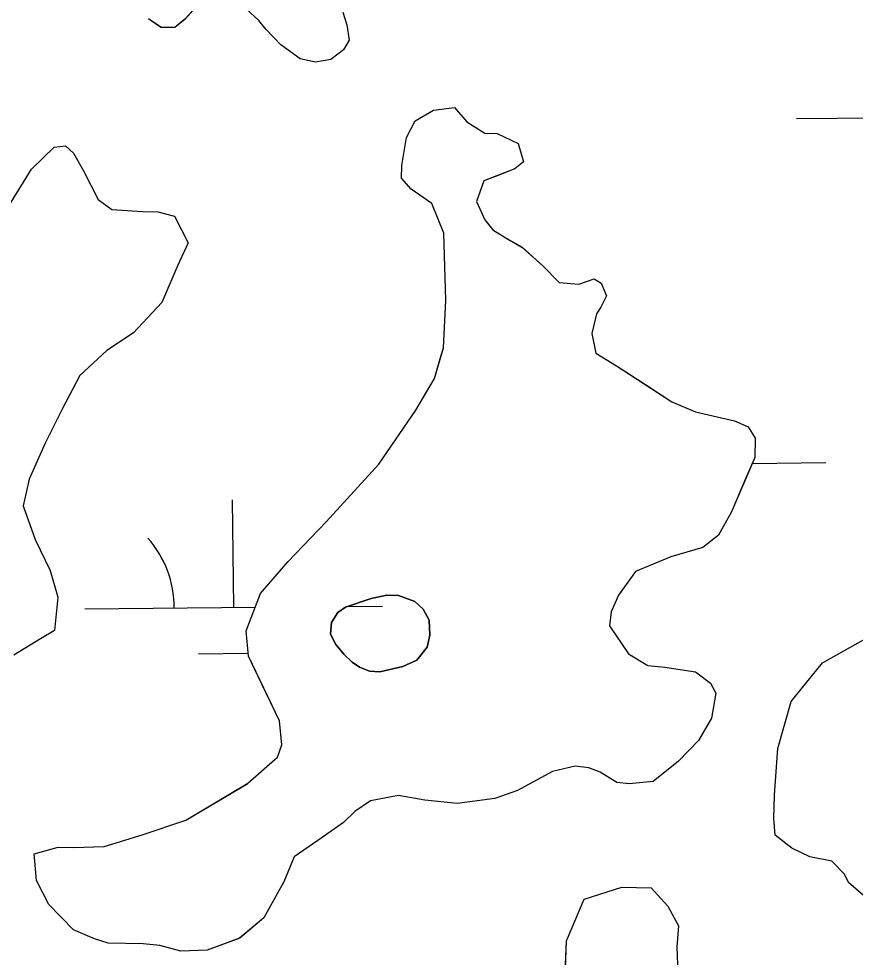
# Model space of a CAD drawing. Extents: x 3734862 to 3772949, y 391520 to 417239.
# Drawn here: x 3745904.8 to 3746185.3, y 412281.4 to 412596.1 of the extents above; entities that cross this region are included whole.
import ezdxf

# ---------------------------------------------------------------- set-up
doc = ezdxf.new("R2010")
doc.units = 0
doc.layers.add('V-TOPO-SHOR', color=7, linetype='Continuous')
doc.layers.add('V-WETL-SWMP', color=7, linetype='Continuous')

msp = doc.modelspace()

# ---------------------------------------------------------------- linework, layer by layer
at = {"layer": 'V-TOPO-SHOR'}
for points in [[(3745964.3, 412600.09), (3745960.48, 412595.94), (3745957.16, 412593.18), (3745952.47, 412593.26), (3745948.3, 412596.14)], [(3746013.47, 412598.35), (3746014.81, 412594.11), (3746015.66, 412588.94), (3746013.74, 412585.69), (3746009.47, 412582.48), (3746004.3, 412581.63), (3745999.16, 412582.65), (3745992.68, 412587.44), (3745987.61, 412592.68), (3745985.31, 412595.53), (3745981.16, 412599.35)], [(3746083.83, 412343.69), (3746072.01, 412337.32), (3746064.46, 412334.64), (3746051.79, 412332.97), (3746041.03, 412334.08), (3746032.15, 412335.63), (3746022.75, 412333.91), (3746017.53, 412330.24), (3746013.72, 412326.56), (3746006.61, 412321.52), (3745997.14, 412315.11), (3745993.72, 412306.74), (3745986.96, 412294.66), (3745978.88, 412287.77), (3745968.04, 412283.73), (3745959.13, 412283.4), (3745952.14, 412285.39), (3745946.52, 412285.95), (3745934.81, 412286.14), (3745930.15, 412287.62), (3745923.17, 412290.55), (3745914.87, 412299.12), (3745910.79, 412307.15), (3745909.99, 412316.07), (3745917.99, 412318.28), (3745923.15, 412318.2), (3745933.46, 412318.5), (3745946.18, 412322.51), (3745960.79, 412327.42), (3745981.6, 412339.73), (3745991.59, 412348.48), (3745993.06, 412352.67), (3745992.26, 412360.65), (3745985, 412375.76), (3745981.83, 412382.38), (3745981.03, 412390.82), (3745985.93, 412403.4), (3745995, 412414.02), (3746007.87, 412427.4), (3746025.53, 412446.8), (3746038, 412464.87), (3746044.27, 412475.54), (3746046.26, 412482.54), (3746047.25, 412485.8), (3746047.98, 412501.72), (3746047.41, 412524.23), (3746043.35, 412534.13), (3746036.4, 412538.93), (3746033.18, 412542.73), (3746033.25, 412546.95), (3746034.81, 412556.3), (3746037.71, 412561.87), (3746043.87, 412565.52), (3746050.91, 412566.35), (3746055.05, 412561.59), (3746061.08, 412557.74), (3746065.29, 412557.67), (3746072.27, 412554.28), (3746074.04, 412548.16), (3746071.19, 412545.86), (3746065.53, 412543.61), (3746060.82, 412541.82), (3746058.36, 412534.83), (3746061.07, 412528.69), (3746063.83, 412525.36), (3746068.47, 412522.48), (3746073.58, 412519.58), (3746080.5, 412513.38), (3746086.03, 412507.67), (3746092.58, 412507.09), (3746097.77, 412508.88), (3746100.09, 412507.44), (3746101.89, 412503.19), (3746099.96, 412499.47), (3746098.51, 412497.15), (3746097, 412490.62), (3746098.3, 412484.04), (3746105.26, 412479.7), (3746115, 412473.45), (3746123.81, 412467.69), (3746131.72, 412464.28), (3746144.79, 412461.25), (3746149.44, 412459.3), (3746151.72, 412455.52), (3746151.62, 412448.96), (3746148.21, 412441.05), (3746143.82, 412430.81), (3746139.48, 412422.91), (3746134.25, 412418.78), (3746123.43, 412415.68), (3746111.63, 412410.72), (3746105.88, 412402.84), (3746103.45, 412397.26), (3746102.9, 412392.58), (3746109.3, 412383.11), (3746115.8, 412379.25), (3746121.42, 412378.69), (3746131.7, 412377.12), (3746136.79, 412373.29), (3746138.61, 412369.98), (3746137.07, 412361.57)], [(3745901.35, 412533.17), (3745909.06, 412545.7), (3745916.67, 412553.07), (3745920.43, 412553.48), (3745923.2, 412551.09), (3745926.39, 412545.41), (3745931.38, 412535.49), (3745936.01, 412532.14), (3745946.31, 412531.5), (3745951.46, 412531.42), (3745957.06, 412529.92), (3745961.6, 412520.94), (3745958.2, 412513.5), (3745952.84, 412500.94), (3745943.3, 412490.78), (3745934.3, 412484.84), (3745925.27, 412476.55), (3745919.46, 412465.4), (3745913.65, 412453.78), (3745908.29, 412441.68), (3745906.28, 412432.81), (3745910.31, 412421.5), (3745915.29, 412411.11), (3745917.96, 412402.16), (3745916.84, 412390.93), (3745912.11, 412388.2), (3745903.11, 412382.72)], [(3746025.88, 412377.16), (3746033.62, 412378.89), (3746038.34, 412381.06), (3746041.73, 412385.39), (3746042.67, 412389.38), (3746042.46, 412394.46), (3746040.47, 412398.1), (3746037.68, 412400.68), (3746032.15, 412402.72), (3746028.25, 412402.79), (3746022.96, 412401.7), (3746014.43, 412398.82), (3746011.86, 412397), (3746009.66, 412393.62), (3746009.3, 412389.73), (3746011.1, 412386.28), (3746013.78, 412383.02), (3746016.66, 412380.34), (3746019.07, 412378.64), (3746022.47, 412377.31), (3746025.88, 412377.16)], [(3746188.11, 412302.16), (3746183.03, 412306.46), (3746181.67, 412309.29), (3746177.52, 412313.58), (3746170.05, 412315.1), (3746164.01, 412318.01), (3746158.45, 412322.32), (3746158.08, 412327.95), (3746158.21, 412335.92), (3746159.39, 412351.36), (3746163.87, 412367.22), (3746174.39, 412380.17), (3746188.11, 412387.91)], [(3746137.07, 412361.57), (3746132.73, 412354.14), (3746126.06, 412347.22), (3746117.51, 412340.33), (3746109.53, 412339.52), (3746105.32, 412340.06), (3746099.75, 412343.43), (3746096.03, 412344.9), (3746091.35, 412345.44), (3746083.83, 412343.69)], [(3746086.98, 412249.45), (3746088.52, 412286.91), (3746094.37, 412300.88), (3746107.09, 412304.89), (3746116.93, 412304.73), (3746122.45, 412298.54), (3746126.09, 412291.92), (3746125.51, 412284.9), (3746125.83, 412276)]]:
    msp.add_lwpolyline(points, dxfattribs=at)
at = {"layer": 'V-WETL-SWMP'}
for p, q in [((3745964.3, 412600.08), (3745960.48, 412595.93)), ((3745985.31, 412595.52), (3745981.16, 412599.34)), ((3746013.47, 412598.34), (3746014.81, 412594.11)), ((3745952.47, 412593.25), (3745948.3, 412596.13)), ((3745960.48, 412595.93), (3745957.16, 412593.17)), ((3745987.61, 412592.67), (3745985.31, 412595.52)), ((3746014.81, 412594.11), (3746015.66, 412588.94)), ((3745957.16, 412593.17), (3745952.47, 412593.25)), ((3745992.68, 412587.44), (3745987.61, 412592.67)), ((3745999.16, 412582.65), (3745992.68, 412587.44)), ((3746015.66, 412588.94), (3746013.73, 412585.69)), ((3746013.73, 412585.69), (3746009.46, 412582.48)), ((3746004.3, 412581.63), (3745999.16, 412582.65)), ((3746009.46, 412582.48), (3746004.3, 412581.63)), ((3746037.71, 412561.87), (3746043.86, 412565.52)), ((3746043.86, 412565.52), (3746050.91, 412566.34)), ((3746050.91, 412566.34), (3746055.05, 412561.59)), ((3746165.66, 412562.63), (3746265.66, 412563.68)), ((3746034.81, 412556.29), (3746037.71, 412561.87)), ((3746055.05, 412561.59), (3746061.08, 412557.74)), ((3746033.25, 412546.95), (3746034.81, 412556.29)), ((3746061.08, 412557.74), (3746065.29, 412557.67)), ((3746065.29, 412557.67), (3746072.27, 412554.28)), ((3745909.05, 412545.69), (3745916.67, 412553.07)), ((3745916.67, 412553.07), (3745920.43, 412553.47)), ((3745920.43, 412553.47), (3745923.2, 412551.09)), ((3746072.27, 412554.28), (3746074.04, 412548.15)), ((3745923.2, 412551.09), (3745926.39, 412545.41)), ((3746033.18, 412542.73), (3746033.25, 412546.95)), ((3746074.04, 412548.15), (3746071.19, 412545.86)), ((3745901.35, 412533.17), (3745909.05, 412545.69)), ((3745926.39, 412545.41), (3745931.38, 412535.49)), ((3746071.19, 412545.86), (3746060.82, 412541.81)), ((3746036.4, 412538.93), (3746033.18, 412542.73)), ((3746060.82, 412541.81), (3746058.36, 412534.82)), ((3746043.35, 412534.13), (3746036.4, 412538.93)), ((3745931.38, 412535.49), (3745936.01, 412532.13)), ((3746047.41, 412524.22), (3746043.35, 412534.13)), ((3746058.36, 412534.82), (3746061.07, 412528.69)), ((3745936.01, 412532.13), (3745946.31, 412531.5)), ((3745946.31, 412531.5), (3745951.46, 412531.41)), ((3745951.46, 412531.41), (3745957.06, 412529.92)), ((3745957.06, 412529.92), (3745961.6, 412520.94)), ((3746061.07, 412528.69), (3746063.83, 412525.36)), ((3746063.83, 412525.36), (3746068.47, 412522.47)), ((3746047.98, 412501.72), (3746047.41, 412524.22)), ((3746068.47, 412522.47), (3746073.57, 412519.58)), ((3745961.6, 412520.94), (3745958.2, 412513.5)), ((3746073.57, 412519.58), (3746080.5, 412513.37)), ((3745958.2, 412513.5), (3745952.84, 412500.93)), ((3746080.5, 412513.37), (3746086.03, 412507.66)), ((3746092.58, 412507.08), (3746097.77, 412508.87)), ((3746097.77, 412508.87), (3746100.09, 412507.43)), ((3746086.03, 412507.66), (3746092.58, 412507.08)), ((3746100.09, 412507.43), (3746101.89, 412503.19)), ((3746101.89, 412503.19), (3746099.96, 412499.47)), ((3745952.84, 412500.93), (3745943.3, 412490.78)), ((3746047.25, 412485.8), (3746047.98, 412501.72)), ((3746099.96, 412499.47), (3746098.51, 412497.15)), ((3746098.51, 412497.15), (3746097, 412490.61)), ((3745943.3, 412490.78), (3745934.3, 412484.83)), ((3746097, 412490.61), (3746098.3, 412484.03)), ((3745934.3, 412484.83), (3745925.26, 412476.55)), ((3746044.27, 412475.54), (3746047.25, 412485.8)), ((3746098.3, 412484.03), (3746105.26, 412479.7)), ((3746105.26, 412479.7), (3746123.81, 412467.68)), ((3745925.26, 412476.55), (3745919.46, 412465.4)), ((3746038.01, 412464.87), (3746044.27, 412475.54)), ((3746123.81, 412467.68), (3746131.72, 412464.27)), ((3745919.46, 412465.4), (3745913.65, 412453.78)), ((3746025.53, 412446.8), (3746038.01, 412464.87)), ((3746131.72, 412464.27), (3746144.79, 412461.25)), ((3746144.79, 412461.25), (3746149.44, 412459.3)), ((3746149.44, 412459.3), (3746151.72, 412455.51)), ((3746151.72, 412455.51), (3746151.62, 412448.95)), ((3745913.65, 412453.78), (3745908.29, 412441.68)), ((3746151.62, 412448.95), (3746143.82, 412430.81)), ((3746007.87, 412427.4), (3746025.53, 412446.8)), ((3746150.79, 412447.03), (3746175.47, 412447.29)), ((3745908.29, 412441.68), (3745906.28, 412432.81)), ((3745976.91, 412398.76), (3745976.53, 412434.76)), ((3745906.28, 412432.81), (3745910.31, 412421.5)), ((3746143.82, 412430.81), (3746139.48, 412422.91)), ((3745995, 412414.02), (3746007.87, 412427.4)), ((3745910.31, 412421.5), (3745915.29, 412411.11)), ((3746139.48, 412422.91), (3746134.25, 412418.78)), ((3746134.25, 412418.78), (3746123.43, 412415.68)), ((3746123.43, 412415.68), (3746111.63, 412410.72)), ((3745915.29, 412411.11), (3745917.96, 412402.16)), ((3745985.93, 412403.4), (3745995, 412414.02)), ((3746111.63, 412410.72), (3746105.88, 412402.84)), ((3745917.96, 412402.16), (3745916.84, 412390.93)), ((3745981.03, 412390.82), (3745985.93, 412403.4)), ((3746105.88, 412402.84), (3746103.44, 412397.26)), ((3745926.92, 412398.24), (3745984.15, 412398.84)), ((3746015.07, 412399.03), (3746026.83, 412399.16)), ((3746103.44, 412397.26), (3746102.9, 412392.58)), ((3746102.9, 412392.58), (3746109.31, 412383.11)), ((3745916.84, 412390.93), (3745912.11, 412388.2)), ((3745981.83, 412382.38), (3745981.03, 412390.82)), ((3745912.11, 412388.2), (3745903.11, 412382.72)), ((3746174.39, 412380.17), (3746188.11, 412387.91)), ((3745965.08, 412383.21), (3745981.74, 412383.38)), ((3746109.31, 412383.11), (3746115.8, 412379.25)), ((3745992.26, 412360.65), (3745981.83, 412382.38)), ((3746163.87, 412367.22), (3746174.39, 412380.17)), ((3746115.8, 412379.25), (3746121.42, 412378.69)), ((3746121.42, 412378.69), (3746131.7, 412377.12)), ((3746131.7, 412377.12), (3746136.79, 412373.29)), ((3746136.79, 412373.29), (3746138.61, 412369.98)), ((3746138.61, 412369.98), (3746137.07, 412361.57)), ((3746159.4, 412351.36), (3746163.87, 412367.22)), ((3745993.06, 412352.67), (3745992.26, 412360.65)), ((3746137.07, 412361.57), (3746132.73, 412354.14)), ((3745991.59, 412348.48), (3745993.06, 412352.67)), ((3746132.73, 412354.14), (3746126.06, 412347.22)), ((3746158.21, 412335.92), (3746159.4, 412351.36)), ((3745981.61, 412339.74), (3745991.59, 412348.48)), ((3746091.35, 412345.44), (3746083.83, 412343.69)), ((3746096.03, 412344.9), (3746091.35, 412345.44)), ((3746099.75, 412343.43), (3746096.03, 412344.9)), ((3746126.06, 412347.22), (3746117.51, 412340.33)), ((3746083.83, 412343.69), (3746072.01, 412337.32)), ((3746105.32, 412340.06), (3746099.75, 412343.43)), ((3745960.79, 412327.43), (3745981.61, 412339.74)), ((3746109.53, 412339.52), (3746105.32, 412340.06)), ((3746117.51, 412340.33), (3746109.53, 412339.52)), ((3746032.15, 412335.63), (3746022.75, 412333.91)), ((3746041.03, 412334.08), (3746032.15, 412335.63)), ((3746072.01, 412337.32), (3746064.47, 412334.64)), ((3746158.08, 412327.95), (3746158.21, 412335.92)), ((3746022.75, 412333.91), (3746017.53, 412330.25)), ((3746051.79, 412332.97), (3746041.03, 412334.08)), ((3746064.47, 412334.64), (3746051.79, 412332.97)), ((3746017.53, 412330.25), (3746013.73, 412326.56)), ((3745946.18, 412322.51), (3745960.79, 412327.43)), ((3746013.73, 412326.56), (3746006.61, 412321.52)), ((3746158.45, 412322.32), (3746158.08, 412327.95)), ((3745933.46, 412318.5), (3745946.18, 412322.51)), ((3746006.61, 412321.52), (3745997.14, 412315.12)), ((3746164.01, 412318.02), (3746158.45, 412322.32)), ((3745909.99, 412316.07), (3745918, 412318.28)), ((3745918, 412318.28), (3745923.15, 412318.2)), ((3745923.15, 412318.2), (3745933.46, 412318.5)), ((3746170.05, 412315.11), (3746164.01, 412318.02)), ((3745910.79, 412307.16), (3745909.99, 412316.07)), ((3745997.14, 412315.12), (3745993.72, 412306.74)), ((3746177.52, 412313.58), (3746170.05, 412315.11)), ((3746181.67, 412309.29), (3746177.52, 412313.58)), ((3745914.87, 412299.12), (3745910.79, 412307.16)), ((3746183.03, 412306.46), (3746181.67, 412309.29)), ((3745993.72, 412306.74), (3745986.96, 412294.67)), ((3746094.37, 412300.88), (3746107.09, 412304.89)), ((3746107.09, 412304.89), (3746116.93, 412304.73)), ((3746116.93, 412304.73), (3746122.45, 412298.55)), ((3746188.11, 412302.16), (3746183.03, 412306.46)), ((3746088.52, 412286.92), (3746094.37, 412300.88)), ((3745923.17, 412290.55), (3745914.87, 412299.12)), ((3746122.45, 412298.55), (3746126.09, 412291.93)), ((3745986.96, 412294.67), (3745978.89, 412287.77)), ((3746126.09, 412291.93), (3746125.51, 412284.91)), ((3745930.15, 412287.63), (3745923.17, 412290.55)), ((3745934.81, 412286.15), (3745930.15, 412287.63)), ((3745946.52, 412285.96), (3745934.81, 412286.15)), ((3745952.14, 412285.39), (3745946.52, 412285.96)), ((3745959.13, 412283.41), (3745952.14, 412285.39)), ((3745978.89, 412287.77), (3745968.04, 412283.73)), ((3746086.98, 412249.46), (3746088.52, 412286.92)), ((3745968.04, 412283.73), (3745959.13, 412283.41)), ((3746125.51, 412284.91), (3746125.83, 412276))]:
    msp.add_line(p, q, dxfattribs=at)
msp.add_lwpolyline([(3746025.88, 412377.16), (3746022.47, 412377.31), (3746019.07, 412378.64), (3746016.66, 412380.34), (3746013.78, 412383.02), (3746011.1, 412386.28), (3746009.3, 412389.73), (3746009.66, 412393.62), (3746011.86, 412397), (3746014.43, 412398.82), (3746022.96, 412401.7), (3746028.25, 412402.79), (3746032.15, 412402.72), (3746037.68, 412400.68), (3746040.47, 412398.1), (3746042.46, 412394.46), (3746042.67, 412389.38), (3746041.73, 412385.39), (3746038.34, 412381.05), (3746033.62, 412378.89)], close=True, dxfattribs=at)
msp.add_arc((3745921.67, 412398.65), 35.25, 359.8334, 41.377, dxfattribs=at)

doc.saveas('drawing.dxf')
